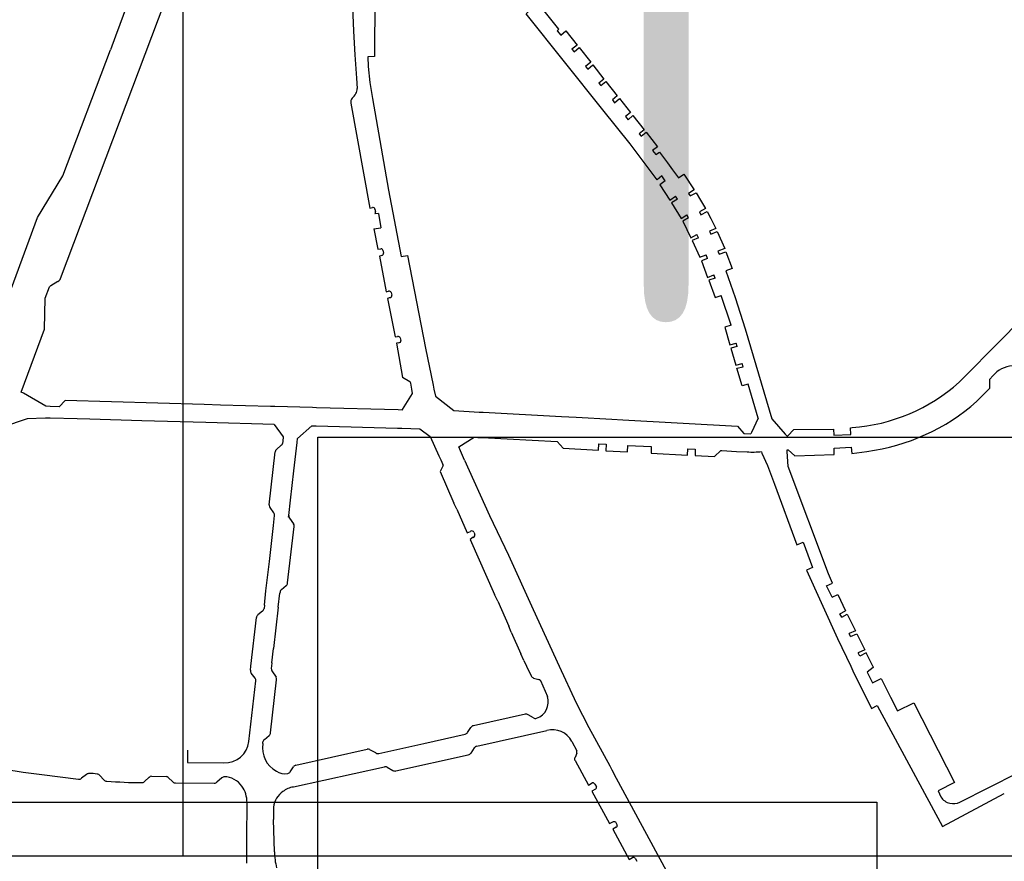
# Model space of a CAD drawing. Extents: x 148869 to 161638, y 453607 to 469810.
# Tile 856 of 1056: x 159128.04 to 159130.78, y 459840.28 to 459842.62. Entities that reach past the tile are written whole.
import ezdxf
from ezdxf.enums import TextEntityAlignment as Align

# ---------------------------------------------------------------- set-up
doc = ezdxf.new("R2010")
doc.units = 0
doc.layers.add('ALG1-OVERZICHT', color=1, linetype='CONTINUOUS')
doc.layers.add('LKI_V01_KANTRIJWEG', color=252, linetype='CONTINUOUS')
doc.layers.add('X-XX-AL-TEKENBLAD-KADER-G-OZ', color=1, linetype='CONTINUOUS', lineweight=25)
doc.styles.add('ISO', font='ISO.shx')

msp = doc.modelspace()

# ---------------------------------------------------------------- linework, layer by layer
at = {"layer": 'LKI_V01_KANTRIJWEG'}
for p, q in [((159129.5411, 459842.5959), (159129.1542, 459843.0842)), ((159129.5411, 459842.5959), (159129.1542, 459843.0842)), ((159129.0301, 459843.0625), (159129.0264, 459842.5199)), ((159129.0301, 459843.0625), (159129.0264, 459842.5199)), ((159128.3377, 459842.6671), (159128.3038, 459842.5763)), ((159128.3377, 459842.6671), (159128.3038, 459842.5763)), ((159128.3038, 459842.5763), (159128.2895, 459842.5383)), ((159128.3038, 459842.5763), (159128.2895, 459842.5383)), ((159128.1566, 459842.1868), (159128.2895, 459842.5383)), ((159128.1566, 459842.1868), (159128.2895, 459842.5383)), ((159129.5773, 459842.5406), (159129.5833, 459842.5331)), ((159129.5773, 459842.5406), (159129.5833, 459842.5331)), ((159129.6156, 459842.4925), (159129.6216, 459842.485)), ((159129.6156, 459842.4925), (159129.6216, 459842.485)), ((159129.6527, 459842.4459), (159129.6584, 459842.4387)), ((159129.6527, 459842.4459), (159129.6584, 459842.4387)), ((159129.6903, 459842.3987), (159129.6963, 459842.3911)), ((159129.6903, 459842.3987), (159129.6963, 459842.3911)), ((159129.7269, 459842.3527), (159129.7342, 459842.3435)), ((159129.7269, 459842.3527), (159129.7342, 459842.3435)), ((159129.7654, 459842.3042), (159129.7707, 459842.2975)), ((159129.7654, 459842.3042), (159129.7707, 459842.2975)), ((159129.9025, 459842.1379), (159129.9075, 459842.1309)), ((159129.9025, 459842.1379), (159129.9075, 459842.1309)), ((159129.8721, 459842.1224), (159129.8666, 459842.1304)), ((159129.8721, 459842.1224), (159129.8666, 459842.1304)), ((159129.0373, 459842.0824), (159129.0276, 459842.0808)), ((159129.0373, 459842.0824), (159129.0276, 459842.0808)), ((159129.0279, 459842.0938), (159129.029, 459842.0872)), ((159129.0279, 459842.0938), (159129.029, 459842.0872)), ((159129.0373, 459842.0824), (159129.0439, 459842.0425)), ((159129.0373, 459842.0824), (159129.0439, 459842.0425)), ((159129.9027, 459842.0695), (159129.8977, 459842.078)), ((159129.9027, 459842.0695), (159129.8977, 459842.078)), ((159129.9331, 459842.0865), (159129.9372, 459842.078)), ((159129.9331, 459842.0865), (159129.9372, 459842.078)), ((159129.0251, 459842.039), (159129.0439, 459842.0425)), ((159129.0251, 459842.039), (159129.0439, 459842.0425)), ((159129.0251, 459842.039), (159129.0362, 459841.9822)), ((159129.0251, 459842.039), (159129.0362, 459841.9822)), ((159129.9308, 459842.0146), (159129.9263, 459842.0235)), ((159129.9308, 459842.0146), (159129.9263, 459842.0235)), ((159129.9608, 459842.0326), (159129.9648, 459842.0246)), ((159129.9608, 459842.0326), (159129.9648, 459842.0246)), ((159129.0362, 459841.9822), (159129.0438, 459841.9837)), ((159129.0362, 459841.9822), (159129.0438, 459841.9837)), ((159129.0502, 459841.9798), (159129.0517, 459841.9713)), ((159129.0502, 459841.9798), (159129.0517, 459841.9713)), ((159129.9559, 459841.9566), (159129.9519, 459841.9671)), ((159129.9559, 459841.9566), (159129.9519, 459841.9671)), ((159129.9849, 459841.9772), (159129.9879, 459841.9687)), ((159129.9849, 459841.9772), (159129.9879, 459841.9687)), ((159129.0472, 459841.9648), (159129.0403, 459841.9627)), ((159129.0472, 459841.9648), (159129.0403, 459841.9627)), ((159129.0403, 459841.9627), (159129.0595, 459841.8638)), ((159129.0403, 459841.9627), (159129.0595, 459841.8638)), ((159128.1432, 459841.8924), (159128.1233, 459841.8804)), ((159128.1432, 459841.8924), (159128.1233, 459841.8804)), ((159129.9771, 459841.9017), (159129.9735, 459841.9107)), ((159129.9771, 459841.9017), (159129.9735, 459841.9107)), ((159128.1079, 459841.8458), (159128.1198, 459841.8774)), ((159128.1079, 459841.8458), (159128.1198, 459841.8774)), ((159129.0595, 459841.8638), (159129.066, 459841.8654)), ((159129.0595, 459841.8638), (159129.066, 459841.8654)), ((159129.073, 459841.8614), (159129.075, 459841.8539)), ((159129.073, 459841.8614), (159129.075, 459841.8539)), ((159129.0698, 459841.8473), (159129.063, 459841.8454)), ((159129.0698, 459841.8473), (159129.063, 459841.8454)), ((159129.063, 459841.8454), (159129.0838, 459841.738)), ((159129.063, 459841.8454), (159129.0838, 459841.738)), ((159130.0214, 459841.7709), (159129.9942, 459841.8533)), ((159130.0214, 459841.7709), (159129.9942, 459841.8533)), ((159130.7778, 459841.7323), (159130.8209, 459841.7758)), ((159130.7778, 459841.7323), (159130.8209, 459841.7758)), ((159129.0838, 459841.738), (159129.0909, 459841.739)), ((159129.0838, 459841.738), (159129.0909, 459841.739)), ((159129.094, 459841.7213), (159129.0878, 459841.72)), ((159129.094, 459841.7213), (159129.0878, 459841.72)), ((159129.0878, 459841.72), (159129.1051, 459841.6248)), ((159129.0878, 459841.72), (159129.1051, 459841.6248)), ((159129.0983, 459841.7355), (159129.0998, 459841.728)), ((159129.0983, 459841.7355), (159129.0998, 459841.728)), ((159130.0386, 459841.7115), (159130.036, 459841.7205)), ((159130.0386, 459841.7115), (159130.036, 459841.7205)), ((159130.6583, 459841.6115), (159130.7778, 459841.7323)), ((159130.6583, 459841.6115), (159130.7778, 459841.7323)), ((159129.1689, 459841.706), (159129.1898, 459841.6033)), ((159129.1689, 459841.706), (159129.1898, 459841.6033)), ((159130.0552, 459841.6546), (159130.0526, 459841.6635)), ((159130.0552, 459841.6546), (159130.0526, 459841.6635)), ((159129.127, 459841.6105), (159129.1273, 459841.6118)), ((159129.127, 459841.6105), (159129.1273, 459841.6118)), ((159129.1279, 459841.6087), (159129.127, 459841.6105)), ((159129.1279, 459841.6087), (159129.127, 459841.6105)), ((159130.7431, 459841.6198), (159130.7522, 459841.6292)), ((159130.7431, 459841.6198), (159130.7522, 459841.6292)), ((159128.0469, 459841.5805), (159128.0403, 459841.5838)), ((159128.0469, 459841.5805), (159128.0403, 459841.5838)), ((159129.1307, 459841.5918), (159129.1279, 459841.6087)), ((159129.1307, 459841.5918), (159129.1279, 459841.6087)), ((159129.133, 459841.5801), (159129.1307, 459841.5918)), ((159129.133, 459841.5801), (159129.1307, 459841.5918)), ((159129.1898, 459841.6033), (159129.1924, 459841.5918)), ((159129.1898, 459841.6033), (159129.1924, 459841.5918)), ((159128.1097, 459841.5442), (159128.0469, 459841.5805)), ((159128.1097, 459841.5442), (159128.0469, 459841.5805)), ((159128.1218, 459841.5435), (159128.1097, 459841.5442)), ((159128.1218, 459841.5435), (159128.1097, 459841.5442)), ((159128.1467, 459841.5427), (159128.1218, 459841.5435)), ((159128.1467, 459841.5427), (159128.1218, 459841.5435)), ((159128.597, 459841.5478), (159128.5512, 459841.549)), ((159128.597, 459841.5478), (159128.5512, 459841.549)), ((159128.7366, 459841.5439), (159128.597, 459841.5478)), ((159128.7366, 459841.5439), (159128.597, 459841.5478)), ((159128.7483, 459841.5436), (159128.7366, 459841.5439)), ((159128.7483, 459841.5436), (159128.7366, 459841.5439)), ((159128.8532, 459841.5406), (159128.7483, 459841.5436)), ((159128.8532, 459841.5406), (159128.7483, 459841.5436)), ((159128.865, 459841.5403), (159128.8532, 459841.5406)), ((159128.865, 459841.5403), (159128.8532, 459841.5406)), ((159129.0924, 459841.534), (159128.865, 459841.5403)), ((159129.0924, 459841.534), (159128.865, 459841.5403)), ((159129.1042, 459841.5337), (159129.0924, 459841.534)), ((159129.1042, 459841.5337), (159129.0924, 459841.534)), ((159129.3182, 459841.5283), (159129.3299, 459841.5277)), ((159129.3182, 459841.5283), (159129.3299, 459841.5277)), ((159129.3299, 459841.5277), (159129.548, 459841.5157)), ((159129.3299, 459841.5277), (159129.548, 459841.5157)), ((159128.1214, 459841.5111), (159128.1083, 459841.511)), ((159128.1214, 459841.5111), (159128.1083, 459841.511)), ((159128.1966, 459841.5089), (159128.1214, 459841.5111)), ((159128.1966, 459841.5089), (159128.1214, 459841.5111)), ((159128.2323, 459841.508), (159128.1966, 459841.5089)), ((159128.2323, 459841.508), (159128.1966, 459841.5089)), ((159128.3775, 459841.504), (159128.2323, 459841.508)), ((159128.3775, 459841.504), (159128.2323, 459841.508)), ((159128.5558, 459841.4988), (159128.3775, 459841.504)), ((159128.5558, 459841.4988), (159128.3775, 459841.504)), ((159129.548, 459841.5157), (159129.5888, 459841.5135)), ((159129.548, 459841.5157), (159129.5888, 459841.5135)), ((159129.5888, 459841.5135), (159129.6886, 459841.5081)), ((159129.5888, 459841.5135), (159129.6886, 459841.5081)), ((159129.6886, 459841.5081), (159129.7195, 459841.5064)), ((159129.6886, 459841.5081), (159129.7195, 459841.5064)), ((159130.0971, 459841.5115), (159130.0782, 459841.4714)), ((159130.0971, 459841.5115), (159130.0782, 459841.4714)), ((159130.1352, 459841.5097), (159130.1728, 459841.4665)), ((159130.1352, 459841.5097), (159130.1728, 459841.4665)), ((159128.7469, 459841.4931), (159128.5558, 459841.4988)), ((159128.7469, 459841.4931), (159128.5558, 459841.4988)), ((159128.7469, 459841.4931), (159128.7716, 459841.4589)), ((159128.7469, 459841.4931), (159128.7716, 459841.4589)), ((159128.8119, 459841.4546), (159128.8516, 459841.4902)), ((159128.8119, 459841.4546), (159128.8516, 459841.4902)), ((159128.8516, 459841.4902), (159128.8635, 459841.4899)), ((159128.8516, 459841.4902), (159128.8635, 459841.4899)), ((159128.8635, 459841.4899), (159129.0909, 459841.4837)), ((159128.8635, 459841.4899), (159129.0909, 459841.4837)), ((159129.0909, 459841.4837), (159129.103, 459841.4833)), ((159129.0909, 459841.4837), (159129.103, 459841.4833)), ((159128.7704, 459841.447), (159128.7697, 459841.4404)), ((159128.7704, 459841.447), (159128.7697, 459841.4404)), ((159128.7716, 459841.4589), (159128.7704, 459841.447)), ((159128.7716, 459841.4589), (159128.7704, 459841.447)), ((159128.8105, 459841.4429), (159128.8119, 459841.4546)), ((159128.8105, 459841.4429), (159128.8119, 459841.4546)), ((159129.3144, 459841.4575), (159129.3265, 459841.4571)), ((159129.3144, 459841.4575), (159129.3265, 459841.4571)), ((159129.3265, 459841.4571), (159129.5364, 459841.446)), ((159129.3265, 459841.4571), (159129.5364, 459841.446)), ((159130.0574, 459841.4681), (159130.0761, 459841.4671)), ((159130.0574, 459841.4681), (159130.0761, 459841.4671)), ((159130.0782, 459841.4714), (159130.0761, 459841.4671)), ((159130.0782, 459841.4714), (159130.0761, 459841.4671)), ((159130.1728, 459841.4665), (159130.1769, 459841.462)), ((159130.1728, 459841.4665), (159130.1769, 459841.462)), ((159130.1769, 459841.462), (159130.18, 459841.4619)), ((159130.1769, 459841.462), (159130.18, 459841.4619)), ((159130.3077, 459841.4633), (159130.3558, 459841.4654)), ((159130.3077, 459841.4633), (159130.3558, 459841.4654)), ((159128.7329, 459841.2695), (159128.7495, 459841.4169)), ((159128.7329, 459841.2695), (159128.7495, 459841.4169)), ((159128.7532, 459841.4241), (159128.7666, 459841.4358)), ((159128.7532, 459841.4241), (159128.7666, 459841.4358)), ((159128.8011, 459841.3639), (159128.8105, 459841.4429)), ((159128.8011, 459841.3639), (159128.8105, 459841.4429)), ((159129.2666, 459841.42), (159129.2617, 459841.4309)), ((159129.2666, 459841.42), (159129.2617, 459841.4309)), ((159129.278, 459841.3944), (159129.2666, 459841.42)), ((159129.278, 459841.3944), (159129.2666, 459841.42)), ((159129.6527, 459841.4392), (159129.6732, 459841.4383)), ((159129.6527, 459841.4392), (159129.6732, 459841.4383)), ((159129.733, 459841.4351), (159129.7989, 459841.4317)), ((159129.733, 459841.4351), (159129.7989, 459841.4317)), ((159129.9008, 459841.426), (159129.9217, 459841.4249)), ((159129.9008, 459841.426), (159129.9217, 459841.4249)), ((159129.9929, 459841.4212), (159129.9961, 459841.421)), ((159129.9929, 459841.4212), (159129.9961, 459841.421)), ((159129.9961, 459841.421), (159130.0366, 459841.4186)), ((159129.9961, 459841.421), (159130.0366, 459841.4186)), ((159130.0366, 459841.4186), (159130.0659, 459841.4171)), ((159130.0366, 459841.4186), (159130.0659, 459841.4171)), ((159130.1066, 459841.4177), (159130.107, 459841.4131)), ((159130.1066, 459841.4177), (159130.107, 459841.4131)), ((159130.1776, 459841.4224), (159130.1806, 459841.4226)), ((159130.1776, 459841.4224), (159130.1806, 459841.4226)), ((159130.1779, 459841.4181), (159130.1776, 459841.4224)), ((159130.1779, 459841.4181), (159130.1776, 459841.4224)), ((159130.1806, 459841.3763), (159130.1779, 459841.4181)), ((159130.1806, 459841.3763), (159130.1779, 459841.4181)), ((159130.3089, 459841.4278), (159130.3569, 459841.4299)), ((159130.3089, 459841.4278), (159130.3569, 459841.4299)), ((159129.2065, 459841.4058), (159129.2115, 459841.3949)), ((159129.2065, 459841.4058), (159129.2115, 459841.3949)), ((159129.2115, 459841.3949), (159129.2176, 459841.3815)), ((159129.2115, 459841.3949), (159129.2176, 459841.3815)), ((159128.792, 459841.2826), (159128.8011, 459841.3639)), ((159128.792, 459841.2826), (159128.8011, 459841.3639)), ((159129.2188, 459841.3789), (159129.2181, 459841.3794)), ((159129.2188, 459841.3789), (159129.2181, 459841.3794)), ((159128.7871, 459841.2397), (159128.792, 459841.2826)), ((159128.7871, 459841.2397), (159128.792, 459841.2826)), ((159128.7455, 459841.2473), (159128.735, 459841.2616)), ((159128.7455, 459841.2473), (159128.735, 459841.2616)), ((159129.2564, 459841.2576), (159129.2483, 459841.2741)), ((159129.2564, 459841.2576), (159129.2483, 459841.2741)), ((159129.2564, 459841.2576), (159129.285, 459841.1912)), ((159129.2564, 459841.2576), (159129.285, 459841.1912)), ((159128.7444, 459841.2116), (159128.7475, 459841.2395)), ((159128.7444, 459841.2116), (159128.7475, 459841.2395)), ((159128.7866, 459841.2354), (159128.7871, 459841.2397)), ((159128.7866, 459841.2354), (159128.7871, 459841.2397)), ((159128.7871, 459841.2397), (159128.7871, 459841.2385)), ((159128.7871, 459841.2397), (159128.7871, 459841.2385)), ((159128.7892, 459841.2319), (159128.8004, 459841.2168)), ((159128.7892, 459841.2319), (159128.8004, 459841.2168)), ((159128.7332, 459841.1118), (159128.7444, 459841.2116)), ((159128.7332, 459841.1118), (159128.7444, 459841.2116)), ((159128.7842, 459841.0515), (159128.8024, 459841.2092)), ((159128.7842, 459841.0515), (159128.8024, 459841.2092)), ((159129.285, 459841.1912), (159129.294, 459841.1952)), ((159129.285, 459841.1912), (159129.294, 459841.1952)), ((159129.3021, 459841.1788), (159129.2931, 459841.1732)), ((159129.3021, 459841.1788), (159129.2931, 459841.1732)), ((159129.2931, 459841.1732), (159129.3614, 459841.0195)), ((159129.2931, 459841.1732), (159129.3614, 459841.0195)), ((159129.304, 459841.1928), (159129.3065, 459841.1878)), ((159129.304, 459841.1928), (159129.3065, 459841.1878)), ((159128.7237, 459841.0292), (159128.7332, 459841.1118)), ((159128.7237, 459841.0292), (159128.7332, 459841.1118)), ((159128.7668, 459841.0332), (159128.7802, 459841.0443)), ((159128.7668, 459841.0332), (159128.7802, 459841.0443)), ((159128.7192, 459840.9893), (159128.7237, 459841.0292)), ((159128.7192, 459840.9893), (159128.7237, 459841.0292)), ((159128.758, 459840.9836), (159128.7626, 459841.0235)), ((159128.758, 459840.9836), (159128.7626, 459841.0235)), ((159128.7629, 459841.0261), (159128.7626, 459841.0235)), ((159128.7629, 459841.0261), (159128.7626, 459841.0235)), ((159129.3704, 459841.001), (159129.3614, 459841.0195)), ((159129.3704, 459841.001), (159129.3614, 459841.0195)), ((159128.7192, 459840.9893), (159128.7183, 459840.9806)), ((159128.7192, 459840.9893), (159128.7183, 459840.9806)), ((159128.758, 459840.9836), (159128.745, 459840.8689)), ((159128.758, 459840.9836), (159128.745, 459840.8689)), ((159129.3704, 459841.001), (159129.4011, 459840.9306)), ((159129.3704, 459841.001), (159129.4011, 459840.9306)), ((159128.6816, 459840.8195), (159128.6972, 459840.9553)), ((159128.6816, 459840.8195), (159128.6972, 459840.9553)), ((159128.7143, 459840.973), (159128.7012, 459840.9626)), ((159128.7143, 459840.973), (159128.7012, 459840.9626)), ((159130.3252, 459840.9655), (159130.341, 459840.974)), ((159130.3252, 459840.9655), (159130.341, 459840.974)), ((159130.3302, 459840.956), (159130.3252, 459840.9655)), ((159130.3302, 459840.956), (159130.3252, 459840.9655)), ((159129.4081, 459840.9146), (159129.4011, 459840.9306)), ((159129.4081, 459840.9146), (159129.4011, 459840.9306)), ((159129.4081, 459840.9146), (159129.4353, 459840.8542)), ((159129.4081, 459840.9146), (159129.4353, 459840.8542)), ((159130.3548, 459840.9021), (159130.3508, 459840.9101)), ((159130.3548, 459840.9021), (159130.3508, 459840.9101)), ((159128.7405, 459840.829), (159128.745, 459840.8689)), ((159128.7405, 459840.829), (159128.745, 459840.8689)), ((159129.4436, 459840.8354), (159129.4353, 459840.8542)), ((159129.4436, 459840.8354), (159129.4353, 459840.8542)), ((159130.3804, 459840.8472), (159130.3759, 459840.8562)), ((159130.3804, 459840.8472), (159130.3759, 459840.8562)), ((159128.6803, 459840.8083), (159128.6816, 459840.8195)), ((159128.6803, 459840.8083), (159128.6816, 459840.8195)), ((159128.7393, 459840.8195), (159128.7387, 459840.8135)), ((159128.7393, 459840.8195), (159128.7387, 459840.8135)), ((159128.7405, 459840.829), (159128.7393, 459840.8195)), ((159128.7405, 459840.829), (159128.7393, 459840.8195)), ((159129.4436, 459840.8354), (159129.4505, 459840.8195)), ((159129.4436, 459840.8354), (159129.4505, 459840.8195)), ((159129.4505, 459840.8195), (159129.4639, 459840.7925)), ((159129.4505, 459840.8195), (159129.4639, 459840.7925)), ((159128.6932, 459840.7861), (159128.6826, 459840.8002)), ((159128.6932, 459840.7861), (159128.6826, 459840.8002)), ((159128.7405, 459840.806), (159128.7519, 459840.7887)), ((159128.7405, 459840.806), (159128.7519, 459840.7887)), ((159129.4705, 459840.7864), (159129.4849, 459840.782)), ((159129.4705, 459840.7864), (159129.4849, 459840.782)), ((159128.676, 459840.6092), (159128.6953, 459840.7782)), ((159128.676, 459840.6092), (159128.6953, 459840.7782)), ((159128.7366, 459840.6334), (159128.7535, 459840.7817)), ((159128.7366, 459840.6334), (159128.7535, 459840.7817)), ((159129.4894, 459840.779), (159129.5089, 459840.7348)), ((159129.4894, 459840.779), (159129.5089, 459840.7348)), ((159130.4664, 459840.7328), (159130.4855, 459840.6949)), ((159130.4664, 459840.7328), (159130.4855, 459840.6949)), ((159129.4474, 459840.6852), (159129.3025, 459840.6531)), ((159129.4474, 459840.6852), (159129.3025, 459840.6531)), ((159129.4703, 459840.6752), (159129.4551, 459840.684)), ((159129.4703, 459840.6752), (159129.4551, 459840.684)), ((159129.2864, 459840.6343), (159129.2957, 459840.6484)), ((159129.2864, 459840.6343), (159129.2957, 459840.6484)), ((159128.7193, 459840.6151), (159128.7327, 459840.6263)), ((159128.7193, 459840.6151), (159128.7327, 459840.6263)), ((159129.1641, 459840.6041), (159129.2796, 459840.6298)), ((159129.1641, 459840.6041), (159129.2796, 459840.6298)), ((159129.3117, 459840.5959), (159129.5077, 459840.6397)), ((159129.3117, 459840.5959), (159129.5077, 459840.6397)), ((159128.7148, 459840.6038), (159128.7154, 459840.6084)), ((159128.7148, 459840.6038), (159128.7154, 459840.6084)), ((159129.0383, 459840.5761), (159129.1641, 459840.6041)), ((159129.0383, 459840.5761), (159129.1641, 459840.6041)), ((159129.5768, 459840.6097), (159129.5914, 459840.5834)), ((159129.5768, 459840.6097), (159129.5914, 459840.5834)), ((159128.5046, 459840.5849), (159128.5045, 459840.5511)), ((159128.5046, 459840.5849), (159128.5045, 459840.5511)), ((159128.8073, 459840.5433), (159129.0062, 459840.5876)), ((159128.8073, 459840.5433), (159129.0062, 459840.5876)), ((159129.0304, 459840.5773), (159129.0139, 459840.5865)), ((159129.0304, 459840.5773), (159129.0139, 459840.5865)), ((159129.0362, 459840.5758), (159129.0383, 459840.5761)), ((159129.0362, 459840.5758), (159129.0383, 459840.5761)), ((159129.0859, 459840.5273), (159129.2883, 459840.5722)), ((159129.0859, 459840.5273), (159129.2883, 459840.5722)), ((159129.3049, 459840.5913), (159129.2951, 459840.5767)), ((159129.3049, 459840.5913), (159129.2951, 459840.5767)), ((159129.591, 459840.5769), (159129.586, 459840.5649)), ((159129.591, 459840.5769), (159129.586, 459840.5649)), ((159129.591, 459840.5769), (159129.5915, 459840.5804)), ((159129.591, 459840.5769), (159129.5915, 459840.5804)), ((159129.5915, 459840.5804), (159129.5914, 459840.5834)), ((159129.5915, 459840.5804), (159129.5914, 459840.5834)), ((159128.5045, 459840.5511), (159128.6065, 459840.5501)), ((159128.5045, 459840.5511), (159128.6065, 459840.5501)), ((159128.7917, 459840.5247), (159128.8005, 459840.5385)), ((159128.7917, 459840.5247), (159128.8005, 459840.5385)), ((159128.8001, 459840.4824), (159129.0543, 459840.5388)), ((159128.8001, 459840.4824), (159129.0543, 459840.5388)), ((159129.6829, 459840.541), (159129.6886, 459840.5304)), ((159129.6829, 459840.541), (159129.6886, 459840.5304)), ((159128.2227, 459840.5177), (159128.2089, 459840.5067)), ((159128.2227, 459840.5177), (159128.2089, 459840.5067)), ((159128.2546, 459840.518), (159128.2529, 459840.518)), ((159128.2546, 459840.518), (159128.2529, 459840.518)), ((159128.2602, 459840.5148), (159128.2718, 459840.5022)), ((159128.2602, 459840.5148), (159128.2718, 459840.5022)), ((159128.4045, 459840.5123), (159128.4449, 459840.5119)), ((159128.4045, 459840.5123), (159128.4449, 459840.5119)), ((159128.6077, 459840.5109), (159128.6059, 459840.511)), ((159128.6077, 459840.5109), (159128.6059, 459840.511)), ((159129.0622, 459840.5376), (159129.0779, 459840.5285)), ((159129.0622, 459840.5376), (159129.0779, 459840.5285)), ((159129.6886, 459840.5304), (159129.701, 459840.5075)), ((159129.6886, 459840.5304), (159129.701, 459840.5075)), ((159130.6598, 459840.4404), (159130.8213, 459840.5217)), ((159130.6598, 459840.4404), (159130.8213, 459840.5217)), ((159128.3979, 459840.5094), (159128.3848, 459840.4974)), ((159128.3979, 459840.5094), (159128.3848, 459840.4974)), ((159128.4504, 459840.5091), (159128.4636, 459840.4967)), ((159128.4504, 459840.5091), (159128.4636, 459840.4967)), ((159128.4714, 459840.4936), (159128.5796, 459840.4933)), ((159128.4714, 459840.4936), (159128.5796, 459840.4933)), ((159128.6005, 459840.5081), (159128.5871, 459840.496)), ((159128.6005, 459840.5081), (159128.5871, 459840.496)), ((159129.6412, 459840.4906), (159129.6457, 459840.4827)), ((159129.6412, 459840.4906), (159129.6457, 459840.4827)), ((159129.701, 459840.5075), (159129.7067, 459840.497)), ((159129.701, 459840.5075), (159129.7067, 459840.497)), ((159129.7067, 459840.497), (159129.8586, 459840.2154)), ((159129.7067, 459840.497), (159129.8586, 459840.2154)), ((159130.5988, 459840.4719), (159130.6068, 459840.455)), ((159130.5988, 459840.4719), (159130.6068, 459840.455)), ((159128.6708, 459840.3384), (159128.6709, 459840.439)), ((159128.6708, 459840.3384), (159128.6709, 459840.439)), ((159128.745, 459840.4263), (159128.7447, 459840.3918)), ((159128.745, 459840.4263), (159128.7447, 459840.3918)), ((159128.7476, 459840.3017), (159128.7447, 459840.3918)), ((159128.7476, 459840.3017), (159128.7447, 459840.3918)), ((159129.693, 459840.3859), (159129.696, 459840.3859)), ((159129.693, 459840.3859), (159129.696, 459840.3859)), ((159129.699, 459840.3849), (159129.7035, 459840.3764)), ((159129.699, 459840.3849), (159129.7035, 459840.3764)), ((159128.6708, 459840.2704), (159128.6708, 459840.3384)), ((159128.6708, 459840.2704), (159128.6708, 459840.3384)), ((159129.7537, 459840.2841), (159129.7588, 459840.2752)), ((159129.7537, 459840.2841), (159129.7588, 459840.2752))]:
    msp.add_line(p, q, dxfattribs=at)
for points in [[(159128.1502, 459841.9003), (159128.4239, 459842.6251), (159128.4746, 459842.7606), (159128.5088, 459842.8561), (159128.5397, 459842.9506)], [(159128.1502, 459841.9003), (159128.4239, 459842.6251), (159128.4746, 459842.7606), (159128.5088, 459842.8561), (159128.5397, 459842.9506)], [(159129.838, 459842.1733), (159129.8284, 459842.1867), (159129.8155, 459842.1762), (159129.7397, 459842.276), (159129.664, 459842.3713), (159129.4495, 459842.6392), (159129.4565, 459842.6452), (159129.3602, 459842.7669)], [(159129.838, 459842.1733), (159129.8284, 459842.1867), (159129.8155, 459842.1762), (159129.7397, 459842.276), (159129.664, 459842.3713), (159129.4495, 459842.6392), (159129.4565, 459842.6452), (159129.3602, 459842.7669)], [(159128.9656, 459842.6582), (159128.9678, 459842.5902), (159128.9714, 459842.5243), (159128.9766, 459842.4593), (159128.9782, 459842.4308)], [(159128.9656, 459842.6582), (159128.9678, 459842.5902), (159128.9714, 459842.5243), (159128.9766, 459842.4593), (159128.9782, 459842.4308)], [(159129.5411, 459842.5959), (159129.5366, 459842.5919), (159129.5461, 459842.5799)], [(159129.5411, 459842.5959), (159129.5366, 459842.5919), (159129.5461, 459842.5799)], [(159129.5461, 459842.5799), (159129.5606, 459842.5914), (159129.5916, 459842.552), (159129.5773, 459842.5406)], [(159129.5461, 459842.5799), (159129.5606, 459842.5914), (159129.5916, 459842.552), (159129.5773, 459842.5406)], [(159129.5833, 459842.5331), (159129.5972, 459842.5451), (159129.6297, 459842.5041), (159129.6156, 459842.4925)], [(159129.5833, 459842.5331), (159129.5972, 459842.5451), (159129.6297, 459842.5041), (159129.6156, 459842.4925)], [(159129.0264, 459842.5199), (159129.0079, 459842.5188), (159129.009, 459842.4924), (159129.0136, 459842.4474), (159129.0207, 459842.4029), (159129.0653, 459842.1472), (159129.1007, 459841.9619), (159129.1182, 459841.9649), (159129.1689, 459841.706)], [(159129.0264, 459842.5199), (159129.0079, 459842.5188), (159129.009, 459842.4924), (159129.0136, 459842.4474), (159129.0207, 459842.4029), (159129.0653, 459842.1472), (159129.1007, 459841.9619), (159129.1182, 459841.9649), (159129.1689, 459841.706)], [(159129.6216, 459842.485), (159129.6353, 459842.4967), (159129.6663, 459842.4572), (159129.6527, 459842.4459)], [(159129.6216, 459842.485), (159129.6353, 459842.4967), (159129.6663, 459842.4572), (159129.6527, 459842.4459)], [(159129.6584, 459842.4387), (159129.6724, 459842.4503), (159129.7034, 459842.4099), (159129.6903, 459842.3987)], [(159129.6584, 459842.4387), (159129.6724, 459842.4503), (159129.7034, 459842.4099), (159129.6903, 459842.3987)], [(159128.9603, 459842.3902), (159129.0135, 459842.0966), (159129.0206, 459842.0987)], [(159128.9603, 459842.3902), (159129.0135, 459842.0966), (159129.0206, 459842.0987)], [(159129.6963, 459842.3911), (159129.71, 459842.4029), (159129.741, 459842.364), (159129.7269, 459842.3527)], [(159129.6963, 459842.3911), (159129.71, 459842.4029), (159129.741, 459842.364), (159129.7269, 459842.3527)], [(159129.7342, 459842.3435), (159129.7476, 459842.355), (159129.7786, 459842.3156), (159129.7654, 459842.3042)], [(159129.7342, 459842.3435), (159129.7476, 459842.355), (159129.7786, 459842.3156), (159129.7654, 459842.3042)], [(159129.7707, 459842.2975), (159129.7847, 459842.3086), (159129.8162, 459842.2682), (159129.8026, 459842.2574)], [(159129.7707, 459842.2975), (159129.7847, 459842.3086), (159129.8162, 459842.2682), (159129.8026, 459842.2574)], [(159129.8026, 459842.2574), (159129.8115, 459842.2462), (159129.8213, 459842.2532), (159129.8438, 459842.2238), (159129.8579, 459842.2038), (159129.8749, 459842.1813)], [(159129.8026, 459842.2574), (159129.8115, 459842.2462), (159129.8213, 459842.2532), (159129.8438, 459842.2238), (159129.8579, 459842.2038), (159129.8749, 459842.1813)], [(159127.8785, 459841.4392), (159127.8803, 459841.5151), (159128.0864, 459842.0707), (159128.1566, 459842.1868)], [(159127.8785, 459841.4392), (159127.8803, 459841.5151), (159128.0864, 459842.0707), (159128.1566, 459842.1868)], [(159129.8749, 459842.1813), (159129.8899, 459842.1916), (159129.9189, 459842.1481), (159129.9025, 459842.1379)], [(159129.8749, 459842.1813), (159129.8899, 459842.1916), (159129.9189, 459842.1481), (159129.9025, 459842.1379)], [(159129.838, 459842.1733), (159129.823, 459842.1622), (159129.8501, 459842.1193), (159129.8666, 459842.1304)], [(159129.838, 459842.1733), (159129.823, 459842.1622), (159129.8501, 459842.1193), (159129.8666, 459842.1304)], [(159129.9075, 459842.1309), (159129.9239, 459842.1401), (159129.9364, 459842.1197), (159129.9499, 459842.0957), (159129.9331, 459842.0865)], [(159129.9075, 459842.1309), (159129.9239, 459842.1401), (159129.9364, 459842.1197), (159129.9499, 459842.0957), (159129.9331, 459842.0865)], [(159129.8721, 459842.1224), (159129.8551, 459842.1118), (159129.8822, 459842.0684), (159129.8977, 459842.078)], [(159129.8721, 459842.1224), (159129.8551, 459842.1118), (159129.8822, 459842.0684), (159129.8977, 459842.078)], [(159129.9372, 459842.078), (159129.9544, 459842.0877), (159129.9654, 459842.0677), (159129.9789, 459842.0402), (159129.9608, 459842.0326)], [(159129.9372, 459842.078), (159129.9544, 459842.0877), (159129.9654, 459842.0677), (159129.9789, 459842.0402), (159129.9608, 459842.0326)], [(159129.9027, 459842.0695), (159129.8867, 459842.0609), (159129.9093, 459842.0145), (159129.9263, 459842.0235)], [(159129.9027, 459842.0695), (159129.8867, 459842.0609), (159129.9093, 459842.0145), (159129.9263, 459842.0235)], [(159129.9648, 459842.0246), (159129.9824, 459842.0322), (159130.0039, 459841.9848), (159129.9849, 459841.9772)], [(159129.9648, 459842.0246), (159129.9824, 459842.0322), (159130.0039, 459841.9848), (159129.9849, 459841.9772)], [(159129.9308, 459842.0146), (159129.9133, 459842.007), (159129.9339, 459841.9601), (159129.9519, 459841.9671)], [(159129.9308, 459842.0146), (159129.9133, 459842.007), (159129.9339, 459841.9601), (159129.9519, 459841.9671)], [(159129.9879, 459841.9687), (159130.007, 459841.9753), (159130.0245, 459841.9283), (159130.007, 459841.9218)], [(159129.9879, 459841.9687), (159130.007, 459841.9753), (159130.0245, 459841.9283), (159130.007, 459841.9218)], [(159129.9559, 459841.9566), (159129.9385, 459841.9501), (159129.9556, 459841.9037), (159129.9735, 459841.9107)], [(159129.9559, 459841.9566), (159129.9385, 459841.9501), (159129.9556, 459841.9037), (159129.9735, 459841.9107)], [(159130.007, 459841.9218), (159130.0327, 459841.8479), (159130.0609, 459841.7605), (159130.1352, 459841.5097)], [(159130.007, 459841.9218), (159130.0327, 459841.8479), (159130.0609, 459841.7605), (159130.1352, 459841.5097)], [(159129.9771, 459841.9017), (159129.9591, 459841.8957), (159129.9767, 459841.8473), (159129.9942, 459841.8533)], [(159129.9771, 459841.9017), (159129.9591, 459841.8957), (159129.9767, 459841.8473), (159129.9942, 459841.8533)], [(159128.0403, 459841.5838), (159128.1058, 459841.7593), (159128.1079, 459841.8458)], [(159128.0403, 459841.5838), (159128.1058, 459841.7593), (159128.1079, 459841.8458)], [(159130.0214, 459841.7709), (159130.0039, 459841.7654), (159130.018, 459841.7154), (159130.036, 459841.7205)], [(159130.0214, 459841.7709), (159130.0039, 459841.7654), (159130.018, 459841.7154), (159130.036, 459841.7205)], [(159130.0386, 459841.7115), (159130.021, 459841.7064), (159130.0351, 459841.659), (159130.0526, 459841.6635)], [(159130.0386, 459841.7115), (159130.021, 459841.7064), (159130.0351, 459841.659), (159130.0526, 459841.6635)], [(159130.0694, 459841.606), (159130.0523, 459841.6011), (159130.0376, 459841.6505), (159130.0552, 459841.6546)], [(159130.0694, 459841.606), (159130.0523, 459841.6011), (159130.0376, 459841.6505), (159130.0552, 459841.6546)], [(159129.1273, 459841.6118), (159129.1249, 459841.6121), (159129.1051, 459841.6248)], [(159129.1273, 459841.6118), (159129.1249, 459841.6121), (159129.1051, 459841.6248)], [(159130.7066, 459841.5572), (159130.7434, 459841.5944), (159130.7431, 459841.6198)], [(159130.7066, 459841.5572), (159130.7434, 459841.5944), (159130.7431, 459841.6198)], [(159129.1924, 459841.5918), (159129.1967, 459841.5723), (159129.2479, 459841.5322), (159129.3182, 459841.5283)], [(159129.1924, 459841.5918), (159129.1967, 459841.5723), (159129.2479, 459841.5322), (159129.3182, 459841.5283)], [(159130.0971, 459841.5115), (159130.083, 459841.5582), (159130.0694, 459841.606)], [(159130.0971, 459841.5115), (159130.083, 459841.5582), (159130.0694, 459841.606)], [(159128.5512, 459841.549), (159128.1639, 459841.56), (159128.1467, 459841.5427)], [(159128.5512, 459841.549), (159128.1639, 459841.56), (159128.1467, 459841.5427)], [(159129.1042, 459841.5337), (159129.1044, 459841.535), (159129.133, 459841.5801)], [(159129.1042, 459841.5337), (159129.1044, 459841.535), (159129.133, 459841.5801)], [(159128.1083, 459841.511), (159128.0578, 459841.5096), (159127.9888, 459841.4865)], [(159128.1083, 459841.511), (159128.0578, 459841.5096), (159127.9888, 459841.4865)], [(159129.7195, 459841.5064), (159130.0397, 459841.4891), (159130.0574, 459841.4681)], [(159129.7195, 459841.5064), (159130.0397, 459841.4891), (159130.0574, 459841.4681)], [(159129.103, 459841.4833), (159129.1531, 459841.4813), (159129.1818, 459841.4604), (159129.2065, 459841.4058)], [(159129.103, 459841.4833), (159129.1531, 459841.4813), (159129.1818, 459841.4604), (159129.2065, 459841.4058)], [(159130.18, 459841.4619), (159130.1967, 459841.4797), (159130.3069, 459841.4807), (159130.3077, 459841.4633)], [(159130.18, 459841.4619), (159130.1967, 459841.4797), (159130.3069, 459841.4807), (159130.3077, 459841.4633)], [(159130.3558, 459841.4654), (159130.3551, 459841.4843), (159130.3589, 459841.4848)], [(159130.3558, 459841.4654), (159130.3551, 459841.4843), (159130.3589, 459841.4848)], [(159129.2617, 459841.4309), (159129.3048, 459841.4578), (159129.3144, 459841.4575)], [(159129.2617, 459841.4309), (159129.3048, 459841.4578), (159129.3144, 459841.4575)], [(159129.5364, 459841.446), (159129.5533, 459841.4271), (159129.6512, 459841.4215), (159129.6527, 459841.4392)], [(159129.5364, 459841.446), (159129.5533, 459841.4271), (159129.6512, 459841.4215), (159129.6527, 459841.4392)], [(159129.6732, 459841.4383), (159129.6724, 459841.4205), (159129.732, 459841.4172), (159129.733, 459841.4351)], [(159129.6732, 459841.4383), (159129.6724, 459841.4205), (159129.732, 459841.4172), (159129.733, 459841.4351)], [(159129.7989, 459841.4317), (159129.7984, 459841.4136), (159129.8996, 459841.4082), (159129.9008, 459841.426)], [(159129.7989, 459841.4317), (159129.7984, 459841.4136), (159129.8996, 459841.4082), (159129.9008, 459841.426)], [(159129.9217, 459841.4249), (159129.9209, 459841.407), (159129.9755, 459841.4041), (159129.9929, 459841.4212)], [(159129.9217, 459841.4249), (159129.9209, 459841.407), (159129.9755, 459841.4041), (159129.9929, 459841.4212)], [(159130.1806, 459841.4226), (159130.1995, 459841.4057), (159130.3094, 459841.4101), (159130.3089, 459841.4278)], [(159130.1806, 459841.4226), (159130.1995, 459841.4057), (159130.3094, 459841.4101), (159130.3089, 459841.4278)], [(159130.3569, 459841.4299), (159130.3583, 459841.4129), (159130.4005, 459841.4184)], [(159130.3569, 459841.4299), (159130.3583, 459841.4129), (159130.4005, 459841.4184)], [(159129.278, 459841.3944), (159129.3474, 459841.2398), (159129.4001, 459841.129), (159129.469, 459840.9777), (159129.5418, 459840.8195)], [(159129.278, 459841.3944), (159129.3474, 459841.2398), (159129.4001, 459841.129), (159129.469, 459840.9777), (159129.5418, 459840.8195)], [(159130.107, 459841.4131), (159130.1234, 459841.3791), (159130.1422, 459841.327), (159130.2048, 459841.1581), (159130.2222, 459841.1657)], [(159130.107, 459841.4131), (159130.1234, 459841.3791), (159130.1422, 459841.327), (159130.2048, 459841.1581), (159130.2222, 459841.1657)], [(159129.2134, 459841.3701), (159129.2096, 459841.362), (159129.2483, 459841.2741)], [(159129.2134, 459841.3701), (159129.2096, 459841.362), (159129.2483, 459841.2741)], [(159129.2188, 459841.3789), (159129.2171, 459841.3769), (159129.2134, 459841.3701)], [(159129.2188, 459841.3789), (159129.2171, 459841.3769), (159129.2134, 459841.3701)], [(159130.3031, 459841.0119), (159130.288, 459841.0439), (159130.3045, 459841.0514), (159130.2929, 459841.0769), (159130.1806, 459841.3763)], [(159130.3031, 459841.0119), (159130.288, 459841.0439), (159130.3045, 459841.0514), (159130.2929, 459841.0769), (159130.1806, 459841.3763)], [(159130.2222, 459841.1657), (159130.2488, 459841.0944), (159130.2322, 459841.0874), (159130.3185, 459840.8969), (159130.3554, 459840.8195)], [(159130.2222, 459841.1657), (159130.2488, 459841.0944), (159130.2322, 459841.0874), (159130.3185, 459840.8969), (159130.3554, 459840.8195)], [(159130.3031, 459841.0119), (159130.3194, 459841.0196), (159130.341, 459840.974)], [(159130.3031, 459841.0119), (159130.3194, 459841.0196), (159130.341, 459840.974)], [(159130.3302, 459840.956), (159130.3456, 459840.9645), (159130.3683, 459840.9182), (159130.3508, 459840.9101)], [(159130.3302, 459840.956), (159130.3456, 459840.9645), (159130.3683, 459840.9182), (159130.3508, 459840.9101)], [(159130.3548, 459840.9021), (159130.3724, 459840.9097), (159130.3942, 459840.8651), (159130.3759, 459840.8562)], [(159130.3548, 459840.9021), (159130.3724, 459840.9097), (159130.3942, 459840.8651), (159130.3759, 459840.8562)], [(159130.4165, 459840.8195), (159130.3985, 459840.8563), (159130.3804, 459840.8472)], [(159130.4165, 459840.8195), (159130.3985, 459840.8563), (159130.3804, 459840.8472)], [(159129.5418, 459840.8195), (159129.5888, 459840.7168), (159129.6247, 459840.6488), (159129.6829, 459840.541)], [(159129.5418, 459840.8195), (159129.5888, 459840.7168), (159129.6247, 459840.6488), (159129.6829, 459840.541)], [(159130.3554, 459840.8195), (159130.3615, 459840.8062), (159130.4135, 459840.7015), (159130.4295, 459840.7095), (159130.6113, 459840.3725), (159130.7838, 459840.4643)], [(159130.3554, 459840.8195), (159130.3615, 459840.8062), (159130.4135, 459840.7015), (159130.4295, 459840.7095), (159130.6113, 459840.3725), (159130.7838, 459840.4643)], [(159130.4165, 459840.8195), (159130.4183, 459840.8159), (159130.4011, 459840.8024)], [(159130.4165, 459840.8195), (159130.4183, 459840.8159), (159130.4011, 459840.8024)], [(159130.4011, 459840.8024), (159130.4156, 459840.7734), (159130.4401, 459840.7849), (159130.4664, 459840.7328)], [(159130.4011, 459840.8024), (159130.4156, 459840.7734), (159130.4401, 459840.7849), (159130.4664, 459840.7328)], [(159130.4855, 459840.6949), (159130.5315, 459840.7174), (159130.6448, 459840.4949), (159130.5988, 459840.4719)], [(159130.4855, 459840.6949), (159130.5315, 459840.7174), (159130.6448, 459840.4949), (159130.5988, 459840.4719)], [(159129.5861, 459840.5559), (159129.6238, 459840.4876), (159129.6337, 459840.4936)], [(159129.5861, 459840.5559), (159129.6238, 459840.4876), (159129.6337, 459840.4936)], [(159127.9954, 459840.5323), (159128.046, 459840.5241), (159128.0984, 459840.5169), (159128.2006, 459840.5045)], [(159127.9954, 459840.5323), (159128.046, 459840.5241), (159128.0984, 459840.5169), (159128.2006, 459840.5045)], [(159129.6432, 459840.4766), (159129.6328, 459840.4706), (159129.682, 459840.3803), (159129.693, 459840.3859)], [(159129.6432, 459840.4766), (159129.6328, 459840.4706), (159129.682, 459840.3803), (159129.693, 459840.3859)], [(159129.701, 459840.3704), (159129.6911, 459840.3644), (159129.7368, 459840.2801), (159129.7468, 459840.2856)], [(159129.701, 459840.3704), (159129.6911, 459840.3644), (159129.7368, 459840.2801), (159129.7468, 459840.2856)]]:
    msp.add_lwpolyline(points, dxfattribs=at)
for centre, radius, start, end in [((159128.9418, 459842.4321), 0.0365, 307.999, 334.4562), ((159128.9418, 459842.4321), 0.0365, 307.999, 334.4562), ((159128.942, 459842.4318), 0.0362, 334.6536, 358.4297), ((159128.942, 459842.4318), 0.0362, 334.6536, 358.4297), ((159128.9833, 459842.3923), 0.0231, 167.3427, 185.0721), ((159128.9833, 459842.3923), 0.0231, 167.3427, 185.0721), ((159128.9754, 459842.3929), 0.0153, 136.8296, 163.0859), ((159128.9754, 459842.3929), 0.0153, 136.8296, 163.0859), ((159129.0224, 459842.0929), 0.00602, 59.8898, 108.2262), ((159129.0224, 459842.0929), 0.00602, 59.8898, 108.2262), ((159129.0226, 459842.0937), 0.00532, 1.8479, 57.6703), ((159129.0226, 459842.0937), 0.00532, 1.8479, 57.6703), ((159129.024, 459842.0849), 0.00545, 310.7868, 335.7649), ((159129.024, 459842.0849), 0.00545, 310.7868, 335.7649), ((159129.022, 459842.0849), 0.00734, 342.2335, 18.0206), ((159129.022, 459842.0849), 0.00734, 342.2335, 18.0206), ((159129.0447, 459841.9776), 0.0062, 65.633, 98.1534), ((159129.0447, 459841.9776), 0.0062, 65.633, 98.1534), ((159129.0447, 459841.978), 0.00578, 17.5385, 64.1262), ((159129.0447, 459841.978), 0.00578, 17.5385, 64.1262), ((159129.0458, 459841.9705), 0.00593, 283.5413, 326.9566), ((159129.0458, 459841.9705), 0.00593, 283.5413, 326.9566), ((159129.0436, 459841.9712), 0.00816, 331.4727, 0.5903), ((159129.0436, 459841.9712), 0.00816, 331.4727, 0.5903), ((159128.1372, 459841.9048), 0.0138, 295.7455, 320.1256), ((159128.1372, 459841.9048), 0.0138, 295.7455, 320.1256), ((159128.1352, 459841.9059), 0.016, 321.8604, 339.6257), ((159128.1352, 459841.9059), 0.016, 321.8604, 339.6257), ((159128.1318, 459841.8671), 0.0158, 122.5024, 139.1622), ((159128.1318, 459841.8671), 0.0158, 122.5024, 139.1622), ((159129.0671, 459841.8577), 0.00776, 67.8813, 97.7621), ((159129.0671, 459841.8577), 0.00776, 67.8813, 97.7621), ((159129.0672, 459841.8594), 0.00615, 18.9556, 62.5191), ((159129.0672, 459841.8594), 0.00615, 18.9556, 62.5191), ((159129.0689, 459841.8536), 0.00632, 278.087, 324.5106), ((159129.0689, 459841.8536), 0.00632, 278.087, 324.5106), ((159129.0668, 459841.8538), 0.00816, 331.4743, 0.6561), ((159129.0668, 459841.8538), 0.00816, 331.4743, 0.6561), ((159129.0921, 459841.7296), 0.00943, 69.9605, 97.0441), ((159129.0921, 459841.7296), 0.00943, 69.9605, 97.0441), ((159129.0941, 459841.7275), 0.00613, 269.0721, 319.87), ((159129.0941, 459841.7275), 0.00613, 269.0721, 319.87), ((159129.0923, 459841.7325), 0.00667, 26.6388, 63.5531), ((159129.0923, 459841.7325), 0.00667, 26.6388, 63.5531), ((159129.0935, 459841.727), 0.00635, 326.4602, 8.9149), ((159129.0935, 459841.727), 0.00635, 326.4602, 8.9149), ((159130.8098, 459841.5831), 0.0738, 44.243, 141.3427), ((159130.8098, 459841.5831), 0.0738, 44.243, 141.3427), ((159130.3219, 459841.9891), 0.5057, 274.1933, 311.6963), ((159130.3219, 459841.9891), 0.5057, 274.1933, 311.6963), ((159130.3232, 459841.9958), 0.5825, 277.6203, 311.1576), ((159130.3232, 459841.9958), 0.5825, 277.6203, 311.1576), ((159128.7605, 459841.4157), 0.0111, 131.4312, 173.8472), ((159128.7605, 459841.4157), 0.0111, 131.4312, 173.8472), ((159128.7599, 459841.4436), 0.0104, 310.7591, 342.0876), ((159128.7599, 459841.4436), 0.0104, 310.7591, 342.0876), ((159130.0824, 459841.7013), 0.2846, 266.6827, 274.8924), ((159130.0824, 459841.7013), 0.2846, 266.6827, 274.8924), ((159129.2141, 459841.3795), 0.00407, 358.278, 29.9199), ((159129.2141, 459841.3795), 0.00407, 358.278, 29.9199), ((159128.7438, 459841.2682), 0.011, 172.9933, 216.9415), ((159128.7438, 459841.2682), 0.011, 172.9933, 216.9415), ((159128.7366, 459841.2408), 0.0111, 353.0576, 35.9096), ((159128.7366, 459841.2408), 0.0111, 353.0576, 35.9096), ((159128.7974, 459841.2381), 0.0102, 177.8232, 217.3193), ((159128.7974, 459841.2381), 0.0102, 177.8232, 217.3193), ((159128.7916, 459841.2104), 0.0109, 353.7875, 36.2902), ((159128.7916, 459841.2104), 0.0109, 353.7875, 36.2902), ((159129.298, 459841.1897), 0.00686, 73.2432, 126.4485), ((159129.298, 459841.1897), 0.00686, 73.2432, 126.4485), ((159129.2977, 459841.1896), 0.00708, 26.7798, 70.8483), ((159129.2977, 459841.1896), 0.00708, 26.7798, 70.8483), ((159129.3004, 459841.1852), 0.00666, 285.0778, 338.4121), ((159129.3004, 459841.1852), 0.00666, 285.0778, 338.4121), ((159129.2983, 459841.1852), 0.0086, 343.3584, 17.1009), ((159129.2983, 459841.1852), 0.0086, 343.3584, 17.1009), ((159128.7738, 459841.0249), 0.0109, 129.9856, 173.384), ((159128.7738, 459841.0249), 0.0109, 129.9856, 173.384), ((159128.7731, 459841.0529), 0.0111, 309.6002, 352.686), ((159128.7731, 459841.0529), 0.0111, 309.6002, 352.686), ((159128.7075, 459840.9816), 0.0109, 308.2946, 354.751), ((159128.7075, 459840.9816), 0.0109, 308.2946, 354.751), ((159128.7082, 459840.954), 0.0111, 129.244, 173.3814), ((159128.7082, 459840.954), 0.0111, 129.244, 173.3814), ((159128.7497, 459840.8123), 0.0111, 173.3927, 214.3219), ((159128.7497, 459840.8123), 0.0111, 173.3927, 214.3219), ((159128.6915, 459840.807), 0.0113, 173.3986, 217.3736), ((159128.6915, 459840.807), 0.0113, 173.3986, 217.3736), ((159128.6843, 459840.7795), 0.0111, 353.3244, 36.5566), ((159128.6843, 459840.7795), 0.0111, 353.3244, 36.5566), ((159128.7431, 459840.783), 0.0105, 352.8454, 32.8198), ((159128.7431, 459840.783), 0.0105, 352.8454, 32.8198), ((159129.4736, 459840.7967), 0.0106, 203.6652, 227.7416), ((159129.4736, 459840.7967), 0.0106, 203.6652, 227.7416), ((159129.4751, 459840.7984), 0.0129, 227.5906, 249.0065), ((159129.4751, 459840.7984), 0.0129, 227.5906, 249.0065), ((159129.485, 459840.7771), 0.0048, 52.5326, 90.9416), ((159129.485, 459840.7771), 0.0048, 52.5326, 90.9416), ((159129.4847, 459840.777), 0.00509, 24.7734, 51.3208), ((159129.4847, 459840.777), 0.00509, 24.7734, 51.3208), ((159129.4889, 459840.7788), 0.000518, 15.8276, 34.2052), ((159129.4889, 459840.7788), 0.000518, 15.8276, 34.2052), ((159129.4627, 459840.72), 0.0486, 289.2353, 17.7177), ((159129.4627, 459840.72), 0.0486, 289.2353, 17.7177), ((159129.4496, 459840.6743), 0.0111, 60.4651, 101.5745), ((159129.4496, 459840.6743), 0.0111, 60.4651, 101.5745), ((159129.4757, 459840.6845), 0.0108, 239.7056, 285.7587), ((159129.4757, 459840.6845), 0.0108, 239.7056, 285.7587), ((159129.3049, 459840.6424), 0.0111, 102.6915, 146.7949), ((159129.3049, 459840.6424), 0.0111, 102.6915, 146.7949), ((159128.7259, 459840.6346), 0.0108, 309.47, 353.3886), ((159128.7259, 459840.6346), 0.0108, 309.47, 353.3886), ((159129.2773, 459840.6404), 0.0109, 282.2393, 326.1968), ((159129.2773, 459840.6404), 0.0109, 282.2393, 326.1968), ((159129.5238, 459840.5822), 0.0597, 27.4074, 105.6421), ((159129.5238, 459840.5822), 0.0597, 27.4074, 105.6421), ((159128.61, 459840.6165), 0.0664, 267.0132, 353.7288), ((159128.61, 459840.6165), 0.0664, 267.0132, 353.7288), ((159128.7906, 459840.5928), 0.0766, 171.816, 240.3943), ((159128.7906, 459840.5928), 0.0766, 171.816, 240.3943), ((159128.7262, 459840.6068), 0.0109, 129.6051, 171.6714), ((159128.7262, 459840.6068), 0.0109, 129.6051, 171.6714), ((159129.3142, 459840.5849), 0.0113, 102.7182, 145.6258), ((159129.3142, 459840.5849), 0.0113, 102.7182, 145.6258), ((159129.0086, 459840.5768), 0.0111, 61.4546, 102.5975), ((159129.0086, 459840.5768), 0.0111, 61.4546, 102.5975), ((159129.0362, 459840.5879), 0.012, 241.1869, 269.9025), ((159129.0362, 459840.5879), 0.012, 241.1869, 269.9025), ((159129.2859, 459840.5829), 0.011, 282.4469, 325.8683), ((159129.2859, 459840.5829), 0.011, 282.4469, 325.8683), ((159128.8096, 459840.5328), 0.0107, 102.0587, 147.7672), ((159128.8096, 459840.5328), 0.0107, 102.0587, 147.7672), ((159129.0568, 459840.5283), 0.0108, 59.7373, 103.2721), ((159129.0568, 459840.5283), 0.0108, 59.7373, 103.2721), ((159129.5917, 459840.5605), 0.00713, 142.5416, 176.9819), ((159129.5917, 459840.5605), 0.00713, 142.5416, 176.9819), ((159129.5945, 459840.5612), 0.00993, 181.5545, 212.0541), ((159129.5945, 459840.5612), 0.00993, 181.5545, 212.0541), ((159128.2292, 459840.5093), 0.0106, 83.8098, 127.8241), ((159128.2292, 459840.5093), 0.0106, 83.8098, 127.8241), ((159128.2364, 459840.4541), 0.0661, 75.5439, 95.2901), ((159128.2364, 459840.4541), 0.0661, 75.5439, 95.2901), ((159128.2523, 459840.5074), 0.0108, 43.0535, 78.0482), ((159128.2523, 459840.5074), 0.0108, 43.0535, 78.0482), ((159128.4058, 459840.5005), 0.0119, 96.5098, 131.9457), ((159128.4058, 459840.5005), 0.0119, 96.5098, 131.9457), ((159128.4422, 459840.4999), 0.0123, 48.0486, 77.2459), ((159128.4422, 459840.4999), 0.0123, 48.0486, 77.2459), ((159128.6079, 459840.4999), 0.011, 90.6346, 131.8741), ((159128.6079, 459840.4999), 0.011, 90.6346, 131.8741), ((159128.6064, 459840.4499), 0.061, 34.6671, 88.7384), ((159128.6064, 459840.4499), 0.061, 34.6671, 88.7384), ((159128.7777, 459840.5679), 0.0486, 239.068, 277.0184), ((159128.7777, 459840.5679), 0.0486, 239.068, 277.0184), ((159128.7825, 459840.5294), 0.00983, 277.0206, 283.3036), ((159128.7825, 459840.5294), 0.00983, 277.0206, 283.3036), ((159128.7823, 459840.5307), 0.0111, 282.5462, 327.2045), ((159128.7823, 459840.5307), 0.0111, 282.5462, 327.2045), ((159129.0835, 459840.5381), 0.0111, 240.0512, 282.5858), ((159129.0835, 459840.5381), 0.0111, 240.0512, 282.5858), ((159128.2021, 459840.5151), 0.0108, 262.183, 308.7284), ((159128.2021, 459840.5151), 0.0108, 262.183, 308.7284), ((159128.28, 459840.5095), 0.011, 221.838, 266.3879), ((159128.28, 459840.5095), 0.011, 221.838, 266.3879), ((159128.3989, 459842.2332), 1.7388, 266.0575, 269.287), ((159128.3989, 459842.2332), 1.7388, 266.0575, 269.287), ((159128.3776, 459840.5051), 0.0105, 268.008, 313.0042), ((159128.3776, 459840.5051), 0.0105, 268.008, 313.0042), ((159128.4714, 459840.5049), 0.0113, 226.7744, 269.9042), ((159128.4714, 459840.5049), 0.0113, 226.7744, 269.9042), ((159128.5798, 459840.5041), 0.0109, 268.9826, 311.8592), ((159128.5798, 459840.5041), 0.0109, 268.9826, 311.8592), ((159128.5911, 459840.4391), 0.0798, 359.9244, 34.8251), ((159128.5911, 459840.4391), 0.0798, 359.9244, 34.8251), ((159129.6357, 459840.4858), 0.00805, 75.9673, 104.6084), ((159129.6357, 459840.4858), 0.00805, 75.9673, 104.6084), ((159129.6357, 459840.4878), 0.00617, 27.4537, 71.3437), ((159129.6357, 459840.4878), 0.00617, 27.4537, 71.3437), ((159128.8055, 459840.4198), 0.0608, 124.5204, 173.8118), ((159128.8055, 459840.4198), 0.0608, 124.5204, 173.8118), ((159128.8112, 459840.4164), 0.0669, 99.5745, 126.9652), ((159128.8112, 459840.4164), 0.0669, 99.5745, 126.9652), ((159129.6408, 459840.4812), 0.00513, 297.3868, 342.854), ((159129.6408, 459840.4812), 0.00513, 297.3868, 342.854), ((159129.639, 459840.4811), 0.00685, 347.5941, 12.7891), ((159129.639, 459840.4811), 0.00685, 347.5941, 12.7891), ((159130.6412, 459840.4763), 0.0405, 211.8733, 256.5235), ((159130.6412, 459840.4763), 0.0405, 211.8733, 256.5235), ((159130.6412, 459840.4761), 0.0402, 256.5417, 297.5874), ((159130.6412, 459840.4761), 0.0402, 256.5417, 297.5874), ((159129.6947, 459840.3772), 0.00882, 61.0295, 81.6413), ((159129.6947, 459840.3772), 0.00882, 61.0295, 81.6413), ((159129.6985, 459840.3744), 0.00536, 338.5842, 22.2772), ((159129.6985, 459840.3744), 0.00536, 338.5842, 22.2772), ((159129.6999, 459840.3743), 0.00408, 285.7975, 332.0255), ((159129.6999, 459840.3743), 0.00408, 285.7975, 332.0255), ((159128.9291, 459840.3018), 0.1815, 180.021, 194.3732), ((159128.9291, 459840.3018), 0.1815, 180.021, 194.3732), ((159129.7488, 459840.2773), 0.00854, 76.6743, 103.6137), ((159129.7488, 459840.2773), 0.00854, 76.6743, 103.6137), ((159129.7487, 459840.2777), 0.00819, 51.741, 75.2823), ((159129.7487, 459840.2777), 0.00819, 51.741, 75.2823)]:
    msp.add_arc(centre, radius, start, end, dxfattribs=at)
at = {"layer": 'X-XX-AL-TEKENBLAD-KADER-G-OZ'}
for points in [[(159122.3421, 459844.5948), (159128.4921, 459844.5948), (159128.4921, 459840.2898), (159122.3421, 459840.2898)], [(159126.9326, 459844.5948), (159133.0826, 459844.5948), (159133.0826, 459840.2898), (159126.9326, 459840.2898)], [(159128.8682, 459841.4584), (159135.0182, 459841.4584), (159135.0182, 459837.1534), (159128.8682, 459837.1534)], [(159124.2777, 459840.4398), (159130.4277, 459840.4398), (159130.4277, 459836.1347), (159124.2777, 459836.1347)]]:
    msp.add_lwpolyline(points, close=True, dxfattribs=at)

# ---------------------------------------------------------------- texts
at = {"layer": 'ALG1-OVERZICHT', "style": 'ISO', "width": 0.7}
msp.add_text('F', height=1.875, dxfattribs=at).set_placement((159129.6514, 459841.2113), align=Align.BOTTOM_LEFT)

doc.saveas('drawing.dxf')
